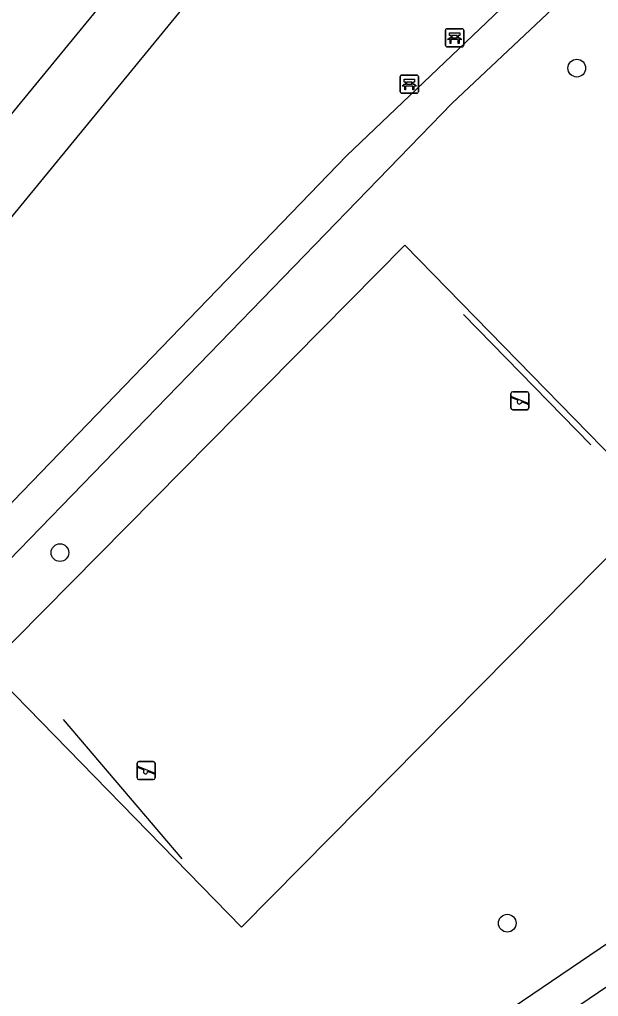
# Model space of a CAD drawing. Extents: x 160356 to 161355, y 381727 to 382845.
# Drawn here: x 160953 to 160985, y 381957.3 to 382011.2 of the extents above; entities that cross this region are included whole.
import ezdxf

# ---------------------------------------------------------------- set-up
doc = ezdxf.new("R2010")
doc.units = 0
for name, color, linetype in [('IMGEO_Bank', 7, 'Continuous'), ('IMGEO_Boom', 7, 'Continuous'), ('IMGEO_Fietspad_gesloten', 7, 'Continuous'), ('IMGEO_Groenvoorziening', 7, 'Continuous'), ('IMGEO_Hek', 7, 'Continuous'), ('IMGEO_Speelvoorziening', 7, 'Continuous'), ('IMGEO_Voetpad_gesloten', 7, 'Continuous')]:
    doc.layers.add(name, color=color, linetype=linetype)

msp = doc.modelspace()

# ---------------------------------------------------------------- linework, layer by layer
at = {"layer": 'IMGEO_Bank'}
for p, q in [((160976.539, 382009.761), (160976.539, 382010.602)), ((160976.539, 382010.602), (160976.539, 382009.761)), ((160976.614, 382010.686), (160977.455, 382010.686)), ((160977.455, 382010.686), (160976.614, 382010.686)), ((160977.539, 382010.611), (160977.539, 382009.77)), ((160977.539, 382009.77), (160977.539, 382010.611)), ((160977.236, 382010.084), (160976.843, 382010.084)), ((160976.848, 382010.192), (160976.848, 382010.298)), ((160976.892, 382010.298), (160976.892, 382010.192)), ((160977.18, 382010.304), (160976.898, 382010.304)), ((160976.898, 382010.186), (160977.18, 382010.186)), ((160977.186, 382010.192), (160977.186, 382010.298)), ((160977.23, 382010.298), (160977.23, 382010.192)), ((160977.464, 382009.686), (160976.623, 382009.686)), ((160976.623, 382009.686), (160977.464, 382009.686)), ((160974.035, 382007.199), (160974.035, 382008.04)), ((160974.035, 382008.04), (160974.035, 382007.199)), ((160974.11, 382008.124), (160974.951, 382008.124)), ((160974.951, 382008.124), (160974.11, 382008.124)), ((160975.035, 382008.049), (160975.035, 382007.208)), ((160975.035, 382007.208), (160975.035, 382008.049)), ((160974.732, 382007.522), (160974.339, 382007.522)), ((160974.344, 382007.63), (160974.344, 382007.736)), ((160974.388, 382007.736), (160974.388, 382007.63)), ((160974.676, 382007.742), (160974.394, 382007.742)), ((160974.394, 382007.624), (160974.676, 382007.624)), ((160974.682, 382007.63), (160974.682, 382007.736)), ((160974.726, 382007.736), (160974.726, 382007.63)), ((160974.96, 382007.124), (160974.119, 382007.124)), ((160974.119, 382007.124), (160974.96, 382007.124))]:
    msp.add_line(p, q, dxfattribs=at)
for points in [[(160976.786, 382010.084), (160976.644, 382010.084), (160976.756, 382010.186), (160976.842, 382010.186)], [(160976.842, 382010.304), (160976.756, 382010.304), (160976.756, 382010.465), (160977.319, 382010.465), (160977.319, 382010.304), (160977.236, 382010.304)], [(160976.836, 382010.077), (160976.836, 382009.87), (160976.793, 382009.87), (160976.793, 382010.077)], [(160977.236, 382010.186), (160977.319, 382010.186), (160977.431, 382010.084), (160977.292, 382010.084)], [(160977.286, 382010.077), (160977.286, 382009.87), (160977.242, 382009.87), (160977.242, 382010.077)], [(160974.338, 382007.742), (160974.252, 382007.742), (160974.252, 382007.903), (160974.815, 382007.903), (160974.815, 382007.742), (160974.732, 382007.742)], [(160974.282, 382007.522), (160974.14, 382007.522), (160974.252, 382007.624), (160974.338, 382007.624)], [(160974.332, 382007.515), (160974.332, 382007.308), (160974.289, 382007.308), (160974.289, 382007.515)], [(160974.732, 382007.624), (160974.815, 382007.624), (160974.927, 382007.522), (160974.788, 382007.522)], [(160974.782, 382007.515), (160974.782, 382007.308), (160974.738, 382007.308), (160974.738, 382007.515)]]:
    msp.add_lwpolyline(points, dxfattribs=at)
for centre, radius, start, end in [((160976.617, 382010.608), 0.0779, 92.4484, 184.2845), ((160976.617, 382010.608), 0.0779, 92.4484, 184.2845), ((160977.461, 382010.608), 0.0779, 2.4484, 94.2845), ((160977.461, 382010.608), 0.0779, 2.4484, 94.2845), ((160976.786, 382010.077), 0.00671, 2.8957, 87.1043), ((160976.843, 382010.077), 0.00671, 92.8957, 177.1043), ((160976.841, 382010.297), 0.00671, 2.8957, 87.1043), ((160976.841, 382010.193), 0.00671, 272.8957, 357.1043), ((160976.898, 382010.297), 0.00671, 92.8957, 177.1043), ((160976.898, 382010.193), 0.00671, 182.8957, 267.1043), ((160977.18, 382010.297), 0.00671, 2.8957, 87.1043), ((160977.18, 382010.193), 0.00671, 272.8957, 357.1043), ((160977.237, 382010.297), 0.00671, 92.8957, 177.1043), ((160977.237, 382010.193), 0.00671, 182.8957, 267.1043), ((160977.235, 382010.077), 0.00671, 2.8957, 87.1043), ((160977.292, 382010.077), 0.00671, 92.8957, 177.1043), ((160976.617, 382009.764), 0.0779, 182.4484, 274.2845), ((160976.617, 382009.764), 0.0779, 182.4484, 274.2845), ((160977.461, 382009.764), 0.0779, 272.4484, 4.2845), ((160977.461, 382009.764), 0.0779, 272.4484, 4.2845), ((160974.113, 382008.046), 0.0779, 92.4484, 184.2845), ((160974.113, 382008.046), 0.0779, 92.4484, 184.2845), ((160974.957, 382008.046), 0.0779, 2.4484, 94.2845), ((160974.957, 382008.046), 0.0779, 2.4484, 94.2845), ((160974.282, 382007.515), 0.00671, 2.8957, 87.1043), ((160974.339, 382007.515), 0.00671, 92.8957, 177.1043), ((160974.337, 382007.735), 0.00671, 2.8957, 87.1043), ((160974.337, 382007.631), 0.00671, 272.8957, 357.1043), ((160974.394, 382007.735), 0.00671, 92.8957, 177.1043), ((160974.394, 382007.631), 0.00671, 182.8957, 267.1043), ((160974.676, 382007.735), 0.00671, 2.8957, 87.1043), ((160974.676, 382007.631), 0.00671, 272.8957, 357.1043), ((160974.733, 382007.735), 0.00671, 92.8957, 177.1043), ((160974.733, 382007.631), 0.00671, 182.8957, 267.1043), ((160974.731, 382007.515), 0.00671, 2.8957, 87.1043), ((160974.788, 382007.515), 0.00671, 92.8957, 177.1043), ((160974.113, 382007.202), 0.0779, 182.4484, 274.2845), ((160974.113, 382007.202), 0.0779, 182.4484, 274.2845), ((160974.957, 382007.202), 0.0779, 272.4484, 4.2845), ((160974.957, 382007.202), 0.0779, 272.4484, 4.2845)]:
    msp.add_arc(centre, radius, start, end, dxfattribs=at)
at = {"layer": 'IMGEO_Boom'}
for centre in [(160983.789, 382008.508), (160955.234, 381981.759), (160979.95, 381961.303)]:
    msp.add_circle(centre, 0.489, dxfattribs=at)
at = {"layer": 'IMGEO_Fietspad_gesloten'}
for points in [[(160946.577, 381998.701), (160947.644, 382000), (160978.867, 382038.025)], [(160948.063, 381994.801), (160952.327, 382000), (160980.31, 382034.118), (160983.19, 382037.204)]]:
    msp.add_lwpolyline(points, dxfattribs=at)
at = {"layer": 'IMGEO_Groenvoorziening'}
msp.add_lwpolyline([(160965.27, 381961.089), (160951.234, 381975.44), (160974.279, 381998.738), (160988.316, 381984.387), (160965.27, 381961.089)], dxfattribs=at)
at = {"layer": 'IMGEO_Hek'}
for points in [[(160984.568, 381987.708), (160977.524, 381994.909)], [(160955.411, 381972.552), (160961.967, 381964.86)]]:
    msp.add_lwpolyline(points, dxfattribs=at)
at = {"layer": 'IMGEO_Speelvoorziening'}
for p, q in [((160980.25, 381990.643), (160981.04, 381990.643)), ((160981.04, 381990.643), (160980.25, 381990.643)), ((160980.15, 381989.743), (160980.15, 381990.543)), ((160980.15, 381990.543), (160980.15, 381989.743)), ((160980.533, 381990.171), (160980.194, 381990.308)), ((160980.219, 381990.368), (160981.095, 381990.015)), ((160981.071, 381989.955), (160980.731, 381990.092)), ((160981.14, 381990.543), (160981.14, 381989.743)), ((160981.14, 381989.743), (160981.14, 381990.543)), ((160981.04, 381989.643), (160980.25, 381989.643)), ((160980.25, 381989.643), (160981.04, 381989.643)), ((160959.496, 381969.329), (160959.496, 381970.129)), ((160959.496, 381970.129), (160959.496, 381969.329)), ((160959.596, 381970.229), (160960.386, 381970.229)), ((160960.386, 381970.229), (160959.596, 381970.229)), ((160960.486, 381970.129), (160960.486, 381969.329)), ((160960.486, 381969.329), (160960.486, 381970.129)), ((160959.879, 381969.757), (160959.54, 381969.894)), ((160959.565, 381969.954), (160960.441, 381969.601)), ((160960.417, 381969.541), (160960.077, 381969.678)), ((160960.386, 381969.229), (160959.596, 381969.229)), ((160959.596, 381969.229), (160960.386, 381969.229))]:
    msp.add_line(p, q, dxfattribs=at)
for centre, radius, start, end in [((160980.25, 381990.543), 0.1, 90, 180), ((160980.25, 381990.543), 0.1, 90, 180), ((160981.04, 381990.543), 0.1, 0, 90), ((160981.04, 381990.543), 0.1, 360, 90), ((160980.207, 381990.338), 0.0327, 68.078, 248.078), ((160980.612, 381990.081), 0.12, 130.9928, 5.1632), ((160980.25, 381989.743), 0.1, 180, 270), ((160980.25, 381989.743), 0.1, 180, 270), ((160981.04, 381989.743), 0.1, 270, 0), ((160981.04, 381989.743), 0.1, 270, 0), ((160981.083, 381989.985), 0.0327, 248.078, 68.078), ((160959.596, 381970.129), 0.1, 90, 180), ((160959.596, 381970.129), 0.1, 90, 180), ((160960.386, 381970.129), 0.1, 0, 90), ((160960.386, 381970.129), 0.1, 360, 90), ((160959.553, 381969.924), 0.0327, 68.078, 248.078), ((160959.958, 381969.667), 0.12, 130.9928, 5.1632), ((160960.429, 381969.571), 0.0327, 248.078, 68.078), ((160959.596, 381969.329), 0.1, 180, 270), ((160959.596, 381969.329), 0.1, 180, 270), ((160960.386, 381969.329), 0.1, 270, 0), ((160960.386, 381969.329), 0.1, 270, 0)]:
    msp.add_arc(centre, radius, start, end, dxfattribs=at)
at = {"layer": 'IMGEO_Voetpad_gesloten'}
for points in [[(160994.375, 382026.192), (160987.697, 382019.509), (160971.09, 382003.681), (160952.645, 381984.6), (160951.842, 381983.726)], [(160995.662, 382024.232), (160976.91, 382006.573), (160950.642, 381979.531), (160943.189, 381971.147)], [(160957.707, 381940.783), (160965.908, 381946.927), (160989.311, 381962.789), (160995.77, 381966.216), (161016.031, 381976.255), (161030.617, 381983.595), (161052.654, 381995.114)], [(160937.009, 381920.64), (160940.386, 381923.999), (160949.005, 381931.241), (160957.917, 381938.49), (160964.43, 381943.564), (160989.233, 381960.371), (160990.967, 381961.43), (160994.814, 381963.36)]]:
    msp.add_lwpolyline(points, dxfattribs=at)

doc.saveas('drawing.dxf')
